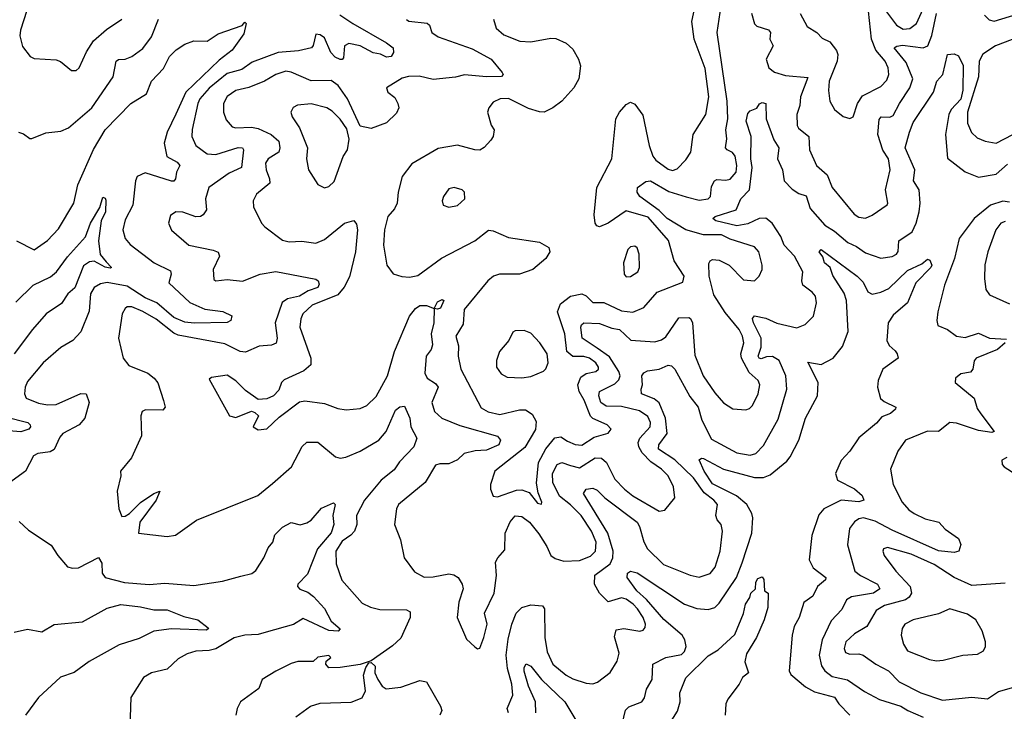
# Model space of a CAD drawing. Extents: x 1468344 to 1613994, y 525695 to 643861.
# Tile 292 of 427: x 1534670 to 1539111, y 614242 to 617363. Entities that reach past the tile are written whole.
import ezdxf

# ---------------------------------------------------------------- set-up
doc = ezdxf.new("R2010")
doc.units = 0

msp = doc.modelspace()

# ---------------------------------------------------------------- linework, layer by layer
at = {"layer": '0CON10XD'}
for points in [[(1534731.2, 617495), (1534672.8, 617315), (1534669.8, 617289.8), (1534681.7, 617241.7), (1534717, 617197), (1534735, 617186.9), (1534835, 617181.9), (1534853.6, 617173.6), (1534903, 617133)], [(1536315.4, 616415), (1536310.2, 616345), (1536325.4, 616255), (1536355, 616216.2), (1536394.1, 616204.1), (1536428.8, 616201.2), (1536465, 616208.8), (1536573.2, 616286.8), (1536722.2, 616365), (1536785, 616412.9), (1536805, 616410), (1536875, 616380), (1537015, 616358.1), (1537056, 616335), (1537060.8, 616315), (1537042.9, 616285), (1536985, 616234.7), (1536925, 616213.9), (1536834.6, 616214.6), (1536806.9, 616205), (1536780.9, 616185), (1536675.5, 616055), (1536670.8, 615989.2), (1536637.7, 615935), (1536648.7, 615891.3), (1536648.4, 615845), (1536659.5, 615785), (1536751.9, 615611.9), (1536783.6, 615593.6), (1536835, 615581.9), (1536925, 615602), (1536951.9, 615601.9), (1536982.2, 615582.2), (1536999.1, 615549.1), (1536996.2, 615513.8), (1536948.2, 615431.8), (1536813.3, 615325), (1536794, 615265), (1536794.1, 615244.1), (1536805, 615212.5), (1536825, 615210), (1536910.3, 615239.7), (1536935, 615242), (1536968.7, 615228.7), (1537005, 615181.4), (1537023, 615177), (1537025.6, 615185), (1537007.9, 615227.9), (1537001.7, 615271.7), (1537010.8, 615365), (1537043.8, 615426.2), (1537084.2, 615475.8), (1537110.7, 615480.7), (1537141.2, 615461.2), (1537175, 615445.7), (1537205, 615442.7), (1537261, 615479), (1537323.7, 615496.3), (1537337.5, 615515), (1537319.2, 615535), (1537255, 615563.3), (1537245, 615573.6), (1537215.9, 615645.9), (1537193, 615685), (1537188.2, 615715), (1537200.6, 615749.4), (1537225, 615765.7), (1537269.4, 615775), (1537280.8, 615785), (1537281.3, 615795), (1537268.8, 615815), (1537240, 615835), (1537215, 615843.4), (1537165, 615842.4), (1537138.4, 615865), (1537128.3, 615945), (1537095.7, 616045), (1537109.6, 616080.4), (1537155, 616114.8), (1537205, 616125.9), (1537225, 616116.5), (1537255, 616087.1), (1537305, 616086.2), (1537385, 616048.2), (1537435, 616042.5), (1537485.3, 616064.7), (1537545, 616133.3), (1537661.7, 616178.3), (1537667.3, 616205), (1537622.5, 616275), (1537596.1, 616366.1), (1537505, 616471.6), (1537405, 616499.7), (1537325, 616444.7), (1537285, 616428.5), (1537272.5, 616432.5), (1537265, 616443.8), (1537261.5, 616481.5), (1537273.9, 616606.1), (1537341.3, 616735), (1537358.5, 616915), (1537375, 616945.8), (1537405, 616980), (1537425, 616990), (1537445, 616982), (1537481.4, 616931.4), (1537509.8, 616795), (1537526.3, 616746.3), (1537538.9, 616728.9), (1537595, 616687.8), (1537615, 616681.9), (1537635, 616690), (1537675, 616730.8), (1537697.5, 616765), (1537708.5, 616845), (1537765.2, 616934.8), (1537778.4, 617015), (1537761.7, 617141.8), (1537712, 617275), (1537701.1, 617355), (1537721.1, 617445)], [(1538565.8, 617415.8), (1538625, 617337.2), (1538655, 617320.2), (1538685, 617322.6), (1538715.3, 617345), (1538760, 617445)], [(1536114.1, 617384.1), (1536172, 617345), (1536325, 617258.6), (1536355, 617235.8), (1536356.4, 617215), (1536345, 617196.7), (1536325, 617193.5), (1536297, 617207), (1536265, 617212.9), (1536205, 617244.5), (1536155, 617255.5), (1536135.6, 617244.4), (1536130, 617190), (1536125, 617182.7), (1536115, 617183.1), (1536093.4, 617193.4), (1536074, 617214), (1536045, 617281.1), (1536025.8, 617295), (1536005, 617298), (1535994.2, 617245.8), (1535986.7, 617235), (1535928.1, 617221.9), (1535835, 617213.9), (1535719, 617171), (1535672, 617138), (1535605, 617120), (1535525, 617053.7), (1535482.7, 617005), (1535472.9, 616985), (1535447.8, 616867.8), (1535446.7, 616835), (1535465, 616794.6), (1535515, 616756.6), (1535555, 616754.8), (1535655, 616786), (1535674.4, 616784.4), (1535680, 616775), (1535670, 616695), (1535615, 616670.4), (1535523.1, 616605), (1535507.9, 616555), (1535512.7, 616505), (1535497.2, 616482.8), (1535485, 616474.6), (1535465, 616473.1), (1535405.4, 616494.6), (1535374.6, 616495.4), (1535350.2, 616479.8), (1535340.6, 616445), (1535355, 616412.5), (1535432, 616345), (1535542.9, 616322.9), (1535565, 616312.9), (1535570.4, 616295), (1535541.9, 616235), (1535545, 616190), (1535555, 616184.3), (1535605, 616190.6), (1535675, 616182.5), (1535755, 616214.4), (1535825, 616226.5), (1536005, 616191.5), (1536015.4, 616185), (1536020.4, 616169.6), (1536015, 616154.7), (1535971.4, 616138.6), (1535931.5, 616115), (1535877.6, 616102.4), (1535853.4, 616086.6), (1535822.1, 615995), (1535831.8, 615925), (1535826.6, 615903.4), (1535805.4, 615894.6), (1535750.4, 615889.6), (1535688.2, 615861.8), (1535665, 615864.7), (1535595, 615900), (1535385, 615939.1), (1535365, 615948.5), (1535285, 616011.9), (1535225, 616045.8), (1535175, 616066.8), (1535155, 616066.4), (1535145, 616060), (1535132.3, 616035), (1535116.2, 615925), (1535136.2, 615835), (1535162.3, 615802.3), (1535247.3, 615767.3), (1535276.7, 615745), (1535293.6, 615723.6), (1535318.5, 615645), (1535325.6, 615614.4), (1535315, 615600), (1535237.3, 615602.7), (1535222, 615595), (1535215.8, 615575), (1535219.4, 615485), (1535174.4, 615385), (1535124, 615325), (1535125.8, 615305), (1535110, 615235), (1535117.5, 615155), (1535131.1, 615121.1), (1535145, 615121.8), (1535165, 615133.9), (1535215, 615183.4), (1535275, 615225.2), (1535302.5, 615235), (1535285.2, 615195), (1535211.9, 615095), (1535206.1, 615046.1), (1535335, 615031.1), (1535372.8, 615037.2), (1535466.7, 615105), (1535744.7, 615215.3), (1535810.2, 615269.8), (1535895.2, 615344.8), (1535943.8, 615436.2), (1535965, 615455.6), (1536015, 615456.9), (1536095, 615390), (1536115, 615383.6), (1536141.1, 615388.9), (1536205, 615415.6), (1536289.6, 615465), (1536322.9, 615505), (1536365, 615600), (1536385, 615616), (1536405, 615618.8), (1536430, 615565), (1536434.6, 615525), (1536461.9, 615475), (1536447.3, 615435), (1536382.5, 615367.5), (1536358.8, 615331.2), (1536300, 615285), (1536225.5, 615195), (1536188.9, 615125), (1536190, 615085), (1536179.4, 615055), (1536163.9, 615036.1), (1536125, 615008.9), (1536095.7, 614965), (1536097.4, 614907.4), (1536123.6, 614833.6), (1536215, 614729.2), (1536251.7, 614711.7), (1536295, 614700.8), (1536415, 614699.5), (1536431.1, 614691.1), (1536431.8, 614665), (1536388.4, 614571.6), (1536352.2, 614537.8), (1536255, 614470), (1536205, 614453.8), (1536115, 614439.2), (1536065, 614438.8), (1536050, 614455), (1536052, 614468), (1536073.3, 614485), (1536065, 614493.3), (1536015, 614485.7), (1535993.8, 614466.2), (1535925, 614466.4), (1535895, 614457.1), (1535825, 614423.8), (1535764.2, 614385), (1535748.8, 614345), (1535665.9, 614284.1), (1535650.8, 614255), (1535644, 614225)], [(1536414.2, 617364.2), (1536425.8, 617355.8), (1536507.5, 617347.5), (1536517.8, 617337.8), (1536528.9, 617305), (1536556.9, 617285), (1536711.3, 617231.3), (1536796.7, 617185), (1536846.2, 617125), (1536850, 617115), (1536843.8, 617106.2), (1536775.9, 617104.1), (1536676.6, 617113.4), (1536635, 617103.2), (1536535, 617093.4), (1536472.5, 617107.5), (1536423.2, 617106.8), (1536395, 617099.2), (1536324, 617055), (1536330, 617035), (1536361.9, 617011.9), (1536376.2, 616985), (1536380, 616965), (1536369.7, 616940.3), (1536325, 616897.1), (1536255, 616872), (1536205, 616882.5), (1536148.9, 617005), (1536106.1, 617066.1), (1536075, 617088), (1535985, 617087.1), (1535895, 617125.8), (1535870.1, 617129.9), (1535825, 617115.3), (1535774.8, 617085.2), (1535703.4, 617056.6), (1535645, 617042.7), (1535605, 617016.2), (1535589.6, 616985), (1535588.8, 616945), (1535600.8, 616910.8), (1535628.8, 616878.8), (1535644.6, 616874.6), (1535715, 616878.4), (1535745, 616872.3), (1535804.6, 616845), (1535838.1, 616815), (1535842.5, 616785), (1535838, 616765), (1535790.4, 616735), (1535778.9, 616715), (1535781.1, 616685), (1535796.9, 616645), (1535797.7, 616625), (1535738.6, 616575), (1535722.5, 616545), (1535725, 616517.5), (1535760.8, 616445), (1535775, 616428), (1535855, 616367.1), (1535885, 616360), (1535942.8, 616362.8), (1536005, 616354.5), (1536045, 616371.1), (1536135, 616444.6), (1536177, 616457), (1536189.8, 616439.8), (1536193.1, 616415), (1536184.8, 616314.8), (1536157.5, 616202.5), (1536133.3, 616155), (1536105, 616121.8), (1535989.5, 616075), (1535947.2, 616035), (1535937.9, 616012.1), (1535933.7, 615975), (1535983.5, 615835), (1535983.5, 615805), (1535951.9, 615778.1), (1535862.6, 615737.4), (1535850.8, 615725), (1535838.7, 615691.3), (1535815, 615666), (1535785, 615651.2), (1535745, 615648.8), (1535688.9, 615688.9), (1535645, 615732.5), (1535605, 615758), (1535535, 615748.8), (1535525, 615740), (1535615.8, 615575), (1535645, 615567.5), (1535715, 615595.8), (1535730.7, 615590.7), (1535746.7, 615575), (1535723.3, 615525), (1535745, 615512), (1535785, 615516.2), (1535840.6, 615569.4), (1535931.7, 615638.3), (1535956.6, 615643.4), (1536045, 615631.2), (1536105, 615608.5), (1536142.2, 615602.2), (1536205, 615607.5), (1536235, 615621.1), (1536278.2, 615661.8), (1536329.3, 615755), (1536359.8, 615865), (1536428.6, 616025), (1536455, 616058.9), (1536475, 616073.3), (1536505, 616072.7), (1536540, 616060), (1536555, 616090), (1536575, 616100), (1536582.5, 616095), (1536568.3, 616061.7), (1536555, 616056), (1536540, 616060), (1536538.4, 615995), (1536525.2, 615945), (1536532.3, 615895), (1536525.8, 615875), (1536503.6, 615845), (1536497.9, 615767.9), (1536507.3, 615745), (1536545, 615721.5), (1536557.3, 615705), (1536529.1, 615635), (1536541.1, 615595), (1536574.3, 615565), (1536655, 615531), (1536825, 615482.7), (1536839.3, 615465), (1536831.8, 615445), (1536775, 615419.6), (1536725, 615417.6), (1536674.9, 615405.1), (1536645, 615376.8), (1536605, 615359.3), (1536565, 615359.1), (1536545, 615351.9), (1536498.2, 615275), (1536377.8, 615175), (1536369.6, 615155), (1536361.2, 615085), (1536387.5, 615015), (1536404.6, 614935), (1536451.1, 614871.1), (1536495, 614847.9), (1536535, 614848.8), (1536605, 614862.2), (1536628.4, 614858.4), (1536647.1, 614845), (1536665.8, 614815), (1536670, 614795), (1536650.8, 614735), (1536642.5, 614665), (1536685, 614567.5), (1536722.3, 614532.3), (1536735, 614523.3), (1536745, 614527.5), (1536763.8, 614575), (1536779.2, 614635), (1536766, 614685), (1536810, 614775), (1536820, 614855), (1536816.8, 614915), (1536826.2, 614935), (1536858.8, 614971.2), (1536859.8, 615045), (1536882.5, 615097.5), (1536905, 615124.6), (1536935, 615121.4), (1536968.9, 615095), (1537012.1, 615042.1), (1537048.1, 614985), (1537065.2, 614945.2), (1537085, 614930.7), (1537125, 614919.4), (1537195, 614922), (1537245, 614942.2), (1537266.9, 614965), (1537270, 615005), (1537249, 615055), (1537202.8, 615125), (1537155, 615173.9), (1537105, 615213), (1537074.8, 615275), (1537073, 615315), (1537095, 615356), (1537115, 615364.7), (1537155, 615350.4), (1537195, 615341), (1537265, 615385.8), (1537295, 615384.7), (1537317.4, 615365), (1537355, 615290), (1537397.3, 615245), (1537435, 615214.1), (1537555, 615145.7), (1537580.6, 615149.4), (1537625.6, 615205), (1537618.8, 615255), (1537594.7, 615305), (1537565.4, 615335), (1537517.1, 615367.1), (1537477.8, 615407.8), (1537463, 615435), (1537460.4, 615455), (1537467.3, 615475), (1537514.2, 615525), (1537515.2, 615545), (1537502.8, 615572.8), (1537465, 615597.8), (1537385, 615617), (1537315, 615619.4), (1537291.4, 615635), (1537281.7, 615665), (1537284.6, 615685), (1537355, 615718.8), (1537372.8, 615737.2), (1537379.1, 615755), (1537372.7, 615775), (1537330.8, 615840.8), (1537275, 615880.4), (1537207.5, 615925), (1537200.3, 615975), (1537203.7, 615986.3), (1537215, 615994.7), (1537285, 615991.8), (1537340.4, 615970.4), (1537375, 615965.2), (1537425.9, 615915.9), (1537535, 615908.7), (1537565, 615918), (1537585, 615932.1), (1537643.1, 616016.9), (1537688.8, 616018.8), (1537696, 616015), (1537704.2, 615994.2), (1537715, 615848.8), (1537752.9, 615755), (1537805, 615678.9), (1537845, 615634.4), (1537886.7, 615606.7), (1537945, 615602.7), (1537962.4, 615607.6), (1537975, 615622), (1538001.2, 615675), (1538008.2, 615715), (1538000.6, 615735), (1537960.1, 615770.1), (1537926.3, 615835), (1537923.1, 615855), (1537936.1, 615905), (1537931, 615935), (1537914.8, 615965), (1537851.7, 616041.7), (1537801.6, 616121.6), (1537780.2, 616205), (1537778.1, 616261.9), (1537784.4, 616275), (1537795, 616280.9), (1537825, 616276.9), (1537870, 616255), (1537935, 616189.4), (1537985, 616184.2), (1538005, 616206), (1538018.5, 616235), (1538019.5, 616255), (1538003.5, 616315), (1537985, 616337.8), (1537875, 616372.1), (1537835, 616391.7), (1537755, 616391.4), (1537675, 616415.1), (1537589.8, 616465), (1537555, 616500.9), (1537467.8, 616565), (1537454.5, 616585), (1537457.1, 616605), (1537495, 616632.5), (1537515, 616636.1), (1537597.7, 616587.7), (1537676.5, 616563.5), (1537735, 616548.7), (1537775, 616554.3), (1537785.3, 616565), (1537790.6, 616609.4), (1537804.3, 616635.7), (1537815, 616641.5), (1537855, 616638.4), (1537875, 616643.3), (1537901.2, 616675), (1537905.2, 616705), (1537897, 616747), (1537885, 616763.5), (1537860.5, 616775), (1537853.3, 616785), (1537860.2, 616825), (1537855.7, 616865.7), (1537864.1, 616915), (1537860.8, 616995), (1537816.7, 617305), (1537834.6, 617425)], [(1537971.6, 617391.6), (1537984.2, 617344.2), (1537995, 617333.2), (1538047.2, 617317.2), (1538056.8, 617305), (1538052.9, 617275), (1538069.1, 617245), (1538036.7, 617185), (1538049.6, 617145), (1538075, 617125.3), (1538125, 617110.4), (1538225, 617102.5), (1538192.5, 617015), (1538188.2, 616975), (1538175.4, 616934.6), (1538176.5, 616885), (1538182.9, 616872.9), (1538229.6, 616835), (1538233.3, 616775), (1538264.7, 616704.7), (1538312.4, 616662.4), (1538334.5, 616605), (1538434.3, 616485), (1538455, 616470.9), (1538485, 616466.7), (1538515, 616480.5), (1538582.7, 616527.3), (1538586.2, 616535), (1538575.4, 616595), (1538596.6, 616685), (1538588.4, 616735), (1538564.1, 616774.1), (1538541, 616845), (1538547.4, 616912.6), (1538556.3, 616923.7), (1538595, 616922.3), (1538609.7, 616930.3), (1538638.3, 616985), (1538685.8, 617055), (1538698.3, 617095), (1538668.9, 617168.9), (1538614.6, 617235.4), (1538626.2, 617243.8), (1538652.8, 617247.2), (1538745, 617235.7), (1538767.1, 617245), (1538785, 617291.4), (1538805, 617390)], [(1538190.6, 617390.6), (1538222.5, 617332.5), (1538265.3, 617305.3), (1538289.3, 617279.3), (1538325, 617262.5), (1538355, 617223.3), (1538360.4, 617205), (1538357, 617175), (1538321.3, 617085), (1538317.6, 617042.4), (1538324.6, 616995.4), (1538345, 616958.1), (1538385, 616926), (1538415, 616916.2), (1538428.8, 616925), (1538449.2, 616985), (1538471.3, 617018.7), (1538555, 617061.5), (1538580.8, 617089.2), (1538590, 617115), (1538587.6, 617145), (1538573.4, 617175), (1538531.5, 617225), (1538511.6, 617275), (1538499.4, 617400.6)], [(1539022.4, 617382.4), (1539042.5, 617362.5), (1539065.2, 617355.2), (1539238.2, 617408.2)], [(1534655, 616364.2), (1534735, 616323.8), (1534795, 616365.7), (1534845, 616419.4), (1534914.6, 616535), (1534932.2, 616617.8), (1535003.1, 616776.9), (1535054.7, 616865), (1535170.8, 616985), (1535241.9, 617028.1), (1535263.8, 617085), (1535318.3, 617141.7), (1535345, 617196.5), (1535375, 617226.2), (1535415, 617252.1), (1535455, 617267.1), (1535515, 617265.4), (1535565, 617298.8), (1535673.6, 617336.4), (1535685, 617350.8), (1535692, 617345), (1535681.5, 617298.5), (1535628.2, 617225), (1535570.3, 617179.7), (1535418.9, 617035), (1535373.4, 616936.6), (1535334.6, 616855), (1535321.5, 616805), (1535333.3, 616745), (1535379.5, 616719.5), (1535392.5, 616705), (1535376.5, 616675), (1535372.9, 616645), (1535365, 616634.3), (1535355, 616633.5), (1535235, 616671.2), (1535200, 616655), (1535191.8, 616635), (1535180, 616525), (1535145, 616459.2), (1535135.3, 616415), (1535145.8, 616375.8), (1535168.3, 616348.3), (1535276.1, 616266.1), (1535349.6, 616229.6), (1535353.6, 616215), (1535342, 616175), (1535436.9, 616086.9), (1535505, 616055.7), (1535586.6, 616046.6), (1535626.4, 616026.4), (1535621.5, 616005), (1535605, 615995.9), (1535456.5, 615993.5), (1535415, 615997.9), (1535365, 616019), (1535288.3, 616085), (1535235, 616108.2), (1535155, 616160.2), (1535065, 616177.4), (1535035, 616170.3), (1535005.7, 616154.3), (1534989.4, 616125), (1534982.4, 616047.6), (1534945, 615954), (1534909.2, 615915), (1534855, 615882.9), (1534775, 615814.4), (1534705, 615730), (1534694.1, 615705), (1534691.1, 615675), (1534698.6, 615655), (1534755, 615632.9), (1534794.8, 615624.8), (1534835, 615625.8), (1534945, 615675.5), (1534970, 615675), (1534982.9, 615635), (1534963.3, 615565), (1534937.5, 615535), (1534865, 615495.8), (1534850.6, 615479.4), (1534825, 615422.7), (1534807.3, 615412.7), (1534751.2, 615405), (1534731.4, 615395), (1534695.7, 615325), (1534619.7, 615270.3)], [(1534664.4, 616854.4), (1534687, 616847), (1534715, 616826.7), (1534725, 616826.7), (1534788.3, 616851.7), (1534855, 616858.9), (1534890, 616875), (1534995.6, 616965), (1535090.9, 617105), (1535105, 617175.7), (1535115, 617183.3), (1535145, 617184.6), (1535175, 617196.1), (1535225, 617233.3), (1535264, 617285), (1535295.7, 617364.3)], [(1534903, 617133), (1534925, 617133.8), (1534937.5, 617145), (1534971.7, 617218.3), (1535002.4, 617267.6), (1535061.7, 617318.3), (1535131.1, 617365)], [(1536807.5, 617365), (1536818.6, 617325), (1536854.2, 617295), (1536925.5, 617265.5), (1536975, 617263.1), (1537065, 617279.2), (1537087.7, 617277.7), (1537135, 617256.2), (1537165, 617230), (1537191.2, 617185), (1537198.8, 617155), (1537191.9, 617095), (1537169.6, 617055), (1537115, 616995.5), (1537075, 616964.5), (1537035, 616946), (1537015, 616946.2), (1536965, 616962.5), (1536875, 617007.3), (1536836.7, 617005), (1536805, 616990.8), (1536785.6, 616964.4), (1536780, 616945), (1536797, 616887), (1536810, 616865), (1536805.6, 616835), (1536795, 616818.8), (1536764.4, 616785.6), (1536745, 616774.3), (1536722.5, 616775), (1536645, 616796.7), (1536558.2, 616781.8), (1536438, 616712), (1536395.6, 616655), (1536376.8, 616585), (1536372.7, 616535), (1536360.2, 616509.8), (1536330, 616475), (1536315.4, 616415)], [(1539146.1, 617273.9), (1539072, 617245), (1539015, 617206.9), (1538998.5, 617175), (1538995.2, 617105), (1538944.7, 616944.7), (1538945.3, 616895), (1538964, 616854), (1538989.3, 616829.3), (1539025.6, 616814.4), (1539075, 616805.6), (1539149.6, 616845)], [(1536874, 614235), (1536868.4, 614255), (1536894.6, 614315.4), (1536889.5, 614365), (1536869.8, 614435), (1536864.8, 614495), (1536873.2, 614566.8), (1536890.2, 614635), (1536909.8, 614685), (1536935, 614711), (1536975, 614723.1), (1537028, 614718), (1537036.9, 614705), (1537038.2, 614575), (1537049.7, 614509.7), (1537075, 614454.1), (1537135, 614405.3), (1537165, 614388.7), (1537225, 614368.8), (1537255, 614366.5), (1537275.9, 614374.1), (1537332.7, 614417.3), (1537365, 614468), (1537373.9, 614505), (1537352.6, 614577.4), (1537361.1, 614608.9), (1537395, 614616.2), (1537466.6, 614603.4), (1537481.7, 614608.3), (1537490.5, 614619.5), (1537492.7, 614635), (1537482.4, 614665), (1537457.3, 614705), (1537436.6, 614725), (1537405, 614747.9), (1537385, 614754.7), (1537325, 614735.9), (1537285.8, 614775), (1537262.4, 614815), (1537264.2, 614855.8), (1537333.1, 614906.9), (1537345.1, 614934.9), (1537346.2, 614965), (1537322.2, 615045), (1537212.9, 615225), (1537225, 615244), (1537255, 615249.4), (1537275, 615239.5), (1537309.6, 615205), (1537455, 615096.1), (1537466.4, 615076.4), (1537485, 615006.7), (1537502.4, 614975), (1537574.5, 614905), (1537694.2, 614855.8), (1537735, 614847.8), (1537785, 614863.1), (1537807.3, 614892.7), (1537829.3, 614965), (1537839.6, 615055), (1537834.6, 615084.6), (1537816.5, 615106.5), (1537810, 615125), (1537817.7, 615175), (1537801.2, 615195), (1537757.4, 615227.4), (1537710, 615295), (1537625, 615376), (1537550.8, 615425), (1537552.8, 615445), (1537590.3, 615495), (1537583.4, 615565), (1537554.1, 615634.1), (1537531.9, 615651.9), (1537474.2, 615675), (1537473.1, 615695), (1537478.9, 615715), (1537475.7, 615755), (1537485, 615769.2), (1537502.1, 615777.9), (1537554.2, 615785.8), (1537595, 615804.4), (1537610.5, 615800.5), (1537625, 615786), (1537692.4, 615662.4), (1537729.8, 615615), (1537746.3, 615555), (1537790.3, 615470.3), (1537905, 615408), (1537965, 615397.6), (1537990.8, 615405), (1538025, 615441.9), (1538090.5, 615559.5), (1538129.7, 615695), (1538125.8, 615755), (1538095, 615824.6), (1538065, 615842.7), (1538038.3, 615841.7), (1538015, 615831.8), (1538005.4, 615835.4), (1538001.6, 615845), (1538014.3, 615885), (1538013.9, 615925), (1537979.6, 615995), (1537975.6, 616015), (1537985, 616026.2), (1538035.2, 616015.2), (1538085, 615993), (1538175, 615971.8), (1538212.6, 615987.4), (1538250, 616025), (1538263.5, 616085), (1538258.9, 616115), (1538245, 616133.1), (1538201.8, 616165), (1538197.8, 616185), (1538202.1, 616225), (1538165.6, 616295), (1538118.8, 616345), (1538103.1, 616385), (1538064.2, 616444.2), (1538035, 616466.9), (1538005, 616465.7), (1537955, 616441.3), (1537905, 616433), (1537810, 616455), (1537796.7, 616465), (1537806.7, 616475), (1537901.9, 616505), (1537922.7, 616555), (1537962.5, 616595), (1537973.2, 616695), (1537967.2, 616735), (1537969.3, 616835), (1537946.5, 616905), (1537955, 616938.8), (1537965, 616951.2), (1537995, 616963.3), (1538006.7, 616983.3), (1538018.3, 616988.3), (1538036.2, 616985), (1538036.7, 616915), (1538071.2, 616821.2), (1538094.2, 616785), (1538088.4, 616735), (1538111.2, 616685), (1538118.2, 616635), (1538155, 616597.6), (1538185, 616578.1), (1538217.3, 616567.3), (1538235, 616510.9), (1538302.1, 616435), (1538345, 616408.3), (1538405, 616357.3), (1538445, 616339.3), (1538485, 616311.2), (1538555, 616287.1), (1538605, 616293.5), (1538625.6, 616305), (1538632.8, 616317.2), (1538636.1, 616365), (1538695.2, 616405), (1538714.1, 616444.1), (1538727.6, 616495), (1538731.5, 616535), (1538727, 616595), (1538701.9, 616635), (1538707.1, 616685), (1538663.8, 616785), (1538683.8, 616855), (1538700.9, 616899.1), (1538791.6, 617035), (1538806.9, 617085), (1538834, 617116), (1538855, 617206.2), (1538885, 617208), (1538905, 617199.2), (1538925.2, 617155.2), (1538924.1, 617045), (1538915, 617004.7), (1538872, 616958), (1538860.5, 616935), (1538845.5, 616845), (1538855, 616737.3), (1538935, 616676.8), (1538995, 616652.5), (1539074.2, 616665), (1539125, 616710.6)], [(1536045, 616604.3), (1536065, 616609.4), (1536087.9, 616632.1), (1536128.8, 616745), (1536148.2, 616775), (1536156, 616824), (1536145, 616870), (1536115, 616913.3), (1536079.6, 616949.6), (1536055.2, 616965.2), (1535985, 616982.3), (1535922.6, 616977.4), (1535903.7, 616966.3), (1535892.5, 616945), (1535899.2, 616925), (1535932.5, 616875), (1535967.3, 616785), (1535963.5, 616735), (1535971.9, 616685), (1536015, 616619.2), (1536045, 616604.3)], [(1536605, 616516), (1536645, 616524.3), (1536678.1, 616555), (1536675.6, 616585), (1536665, 616594.2), (1536630, 616605), (1536605, 616600), (1536580.8, 616565), (1536576.2, 616545), (1536580, 616525), (1536605, 616516)], [(1534651.7, 616088.3), (1534731.2, 616165), (1534808, 616202), (1534835.3, 616224.7), (1534885, 616292.9), (1534967.2, 616382.8), (1534989.7, 616445), (1535031.5, 616515), (1535045, 616562.5), (1535055, 616558), (1535057.8, 616547.8), (1535057, 616495), (1535037.7, 616455), (1535025.7, 616365), (1535033.1, 616303.1), (1535060.5, 616270.5), (1535083.8, 616245), (1535077.9, 616242.1), (1535055, 616245.5), (1535005, 616272.8), (1534985, 616269.5), (1534958.3, 616251.7), (1534917.8, 616152.2), (1534886.9, 616125), (1534858.7, 616081.3), (1534788.5, 616035), (1534727.1, 615965), (1534644.3, 615855)], [(1539135, 616539), (1539105, 616544), (1539049.2, 616525), (1538975.1, 616464.9), (1538907.8, 616375), (1538887.3, 616285), (1538840.9, 616165), (1538810.9, 616045), (1538806.9, 616005), (1538812.2, 615982.2), (1538855, 615964.3), (1538895, 615934.6), (1538935, 615928.7), (1538995, 615948.1), (1539045, 615925.4), (1539121.7, 615921.7)], [(1539115, 616452.7), (1539095, 616444.4), (1539072.9, 616415), (1539036.8, 616315), (1539024.1, 616255.9), (1539022.1, 616195), (1539028.1, 616145), (1539045, 616120.8), (1539135, 616080.8)], [(1537373.3, 614126.7), (1537402.9, 614247.1), (1537417.3, 614262.7), (1537475.6, 614284.4), (1537487.9, 614302.1), (1537498, 614342), (1537522.9, 614385), (1537525.7, 614455), (1537585, 614484.1), (1537655, 614498.8), (1537668.8, 614511.2), (1537675.8, 614535), (1537670, 614565), (1537658.4, 614585), (1537575, 614655.9), (1537497, 614747), (1537453.6, 614785), (1537410, 614845), (1537411.2, 614865), (1537425, 614873.8), (1537455, 614866.5), (1537668.6, 614725), (1537725, 614705.3), (1537775, 614700.8), (1537805, 614710.9), (1537825, 614729.6), (1537902.7, 614845), (1537928.6, 614911.4), (1537971.9, 615045), (1537976.5, 615115), (1537972.2, 615135), (1537950, 615175), (1537903.9, 615213.9), (1537795, 615268), (1537757.5, 615325), (1537735, 615376.7), (1537745, 615384.3), (1537755, 615382.7), (1537844.3, 615334.3), (1537985, 615296.7), (1538025, 615296.7), (1538055, 615308.4), (1538129.7, 615370.3), (1538145, 615389.6), (1538185, 615465.5), (1538215.2, 615564.9), (1538269.1, 615665), (1538272.3, 615725), (1538225, 615817.5), (1538285, 615807.1), (1538338.9, 615835), (1538381.6, 615888.4), (1538407.7, 615955), (1538399.3, 616095), (1538389.1, 616129.1), (1538337.8, 616207.8), (1538325.4, 616245), (1538300.9, 616265), (1538292.6, 616292.6), (1538275.8, 616315), (1538284.5, 616325.5), (1538447.8, 616205), (1538475, 616178.1), (1538495.4, 616135.4), (1538515, 616124.4), (1538555, 616132.9), (1538590.2, 616149.8), (1538675, 616230.8), (1538739.7, 616260.3), (1538765, 616282.5), (1538775, 616277.5), (1538784.3, 616255), (1538780, 616245), (1538711.5, 616175), (1538675.3, 616085), (1538610.4, 616029.6), (1538587.6, 615995), (1538581.1, 615915), (1538592.4, 615892.4), (1538618.3, 615868.3), (1538628.5, 615855), (1538632.5, 615835), (1538562.7, 615785), (1538542, 615735), (1538539.3, 615705), (1538553.2, 615653.2), (1538569.1, 615639.1), (1538622.5, 615615), (1538620, 615605), (1538598, 615585), (1538559.4, 615570.6), (1538535, 615541.4), (1538455, 615475.7), (1538414.8, 615415.2), (1538375, 615372.9), (1538349.5, 615315), (1538359.5, 615285), (1538435.2, 615245.2), (1538470.3, 615215), (1538477.8, 615195), (1538455, 615186.9), (1538375, 615194.3), (1538297.8, 615155), (1538275, 615128.6), (1538243.4, 615035), (1538231.8, 614925), (1538249.4, 614889.4), (1538306.9, 614845), (1538304.4, 614835), (1538268.5, 614805), (1538248, 614762), (1538207.6, 614732.4), (1538185.4, 614665), (1538162.7, 614625), (1538153.8, 614586.2), (1538141.1, 614425), (1538148, 614408), (1538215, 614352.4), (1538255, 614329.6), (1538345, 614306.1), (1538364.7, 614275), (1538414.7, 614224.7)], [(1537405, 616202.5), (1537425, 616203.5), (1537458.1, 616225), (1537466.2, 616245), (1537464.4, 616305), (1537455, 616333.8), (1537445, 616341.4), (1537425, 616337.1), (1537412.9, 616325), (1537393.8, 616265), (1537396.2, 616215), (1537405, 616202.5)], [(1536935, 615747.3), (1536975, 615753.3), (1537032.6, 615777.4), (1537043, 615787), (1537053.6, 615815), (1537049.4, 615855), (1537015.7, 615905), (1536975, 615947.5), (1536945, 615960.8), (1536905, 615958.8), (1536895, 615952.5), (1536876.2, 615915), (1536834.5, 615865), (1536820, 615825), (1536820, 615795), (1536841.9, 615765), (1536869.2, 615749.2), (1536935, 615747.3)], [(1539115.5, 615905), (1539081.2, 615875), (1538984.1, 615835), (1538976, 615824), (1538968.8, 615785), (1538958.5, 615771.5), (1538915, 615764.4), (1538890.8, 615745), (1538890, 615725), (1538974.7, 615655), (1538989, 615609), (1539004.8, 615584.8), (1539065, 615503.8), (1539055, 615500), (1538995, 615509.5), (1538895, 615542.2), (1538865, 615544.5), (1538815, 615503.8), (1538765, 615505.6), (1538665, 615465.6), (1538630.5, 615415), (1538598.1, 615335), (1538609.5, 615265), (1538650, 615185), (1538681, 615151), (1538704.8, 615134.8), (1538755, 615110.6), (1538815.8, 615095), (1538844.5, 615064.5), (1538905, 615021.4), (1538915.5, 614995), (1538906, 614965), (1538885, 614958.5), (1538815, 614966.5), (1538605, 615060), (1538529.4, 615100.6), (1538475.8, 615114.3), (1538455, 615110.4), (1538435, 615097.5), (1538413.7, 615066.3), (1538403.8, 614993.8), (1538437.8, 614875), (1538463.1, 614855), (1538540, 614815), (1538550.5, 614795), (1538520.6, 614775), (1538421.9, 614758.1), (1538399.2, 614745), (1538378.7, 614701.3), (1538329.6, 614650.4), (1538289.2, 614565), (1538276.5, 614495), (1538286.6, 614446.6), (1538301.2, 614425), (1538335, 614398.4), (1538404.1, 614384.1), (1538481.3, 614331.3), (1538548.9, 614295), (1538644.8, 614264.8), (1538675.5, 614245), (1538745, 614215.9)], [(1534605, 615570.8), (1534706.2, 615545), (1534717.5, 615535), (1534718.8, 615525), (1534710.8, 615515), (1534675, 615502.5), (1534565, 615512.6)], [(1539122.3, 615387.7), (1539100, 615375), (1539101.2, 615355), (1539111.2, 615345), (1539165, 615310)], [(1534667.7, 615097.7), (1534709.7, 615059.7), (1534811.7, 614991.7), (1534841.4, 614945), (1534885, 614894.3), (1534907.4, 614887.4), (1534935, 614889.1), (1535025, 614936.2), (1535040.6, 614910.6), (1535041.9, 614865), (1535055, 614845.4), (1535142.5, 614822.5), (1535253.4, 614813.4), (1535325, 614820.7), (1535455, 614808.9), (1535585, 614829.5), (1535667.7, 614852.3), (1535716.5, 614863.5), (1535735, 614876.8), (1535771.6, 614935), (1535790.1, 614979.9), (1535811.2, 615005), (1535821.3, 615038.7), (1535855, 615073.1), (1535895, 615094.2), (1535935, 615083.8), (1535965, 615092), (1535985, 615104.2), (1536031.5, 615158.5), (1536085, 615182.5), (1536092.5, 615175), (1536081.6, 615125), (1536086.6, 615085), (1536075, 615048), (1536013, 614975), (1535968.6, 614861.4), (1535924.5, 614815), (1535923.6, 614805), (1535933, 614793), (1535968.9, 614778.9), (1535995, 614759.7), (1536045, 614706.2), (1536075, 614648.9), (1536115.7, 614614.3), (1536105.8, 614604.2), (1536065, 614606.8), (1535948.8, 614661.2), (1535905, 614633.3), (1535781.5, 614598.5), (1535745, 614587.8), (1535685, 614585.2), (1535637.2, 614572.8), (1535555, 614524.5), (1535523.7, 614516.3), (1535465, 614513.3), (1535425, 614501.2), (1535385, 614479.1), (1535335, 614431.4), (1535265, 614415.6), (1535228, 614395), (1535171.4, 614305), (1535165.5, 614125)], [(1539115, 614820.5), (1538965, 614809.2), (1538885, 614846), (1538794.5, 614905), (1538691.7, 614951.7), (1538585, 614980.6), (1538566.2, 614975), (1538562.9, 614965), (1538570, 614945), (1538621.8, 614875), (1538686.9, 614805), (1538693.1, 614775), (1538682.9, 614757.1), (1538665.8, 614744.2), (1538570.3, 614719.7), (1538533.6, 614696.4), (1538490.6, 614625), (1538435, 614591.1), (1538396.5, 614555), (1538388.2, 614525), (1538395, 614507.5), (1538415, 614499.1), (1538455, 614501.8), (1538475, 614495.5), (1538532.5, 614455), (1538589.1, 614425), (1538636.9, 614375), (1538735, 614325.4), (1538832.7, 614292.7), (1538965, 614305.3), (1539035, 614297.6), (1539085, 614332), (1539155, 614351.2)], [(1537601.2, 614185), (1537637.4, 614242.6), (1537648.8, 614285), (1537648.3, 614325), (1537675, 614392.5), (1537775, 614492), (1537820.5, 614519.5), (1537895, 614588.8), (1537935, 614683.8), (1537944.4, 614725.6), (1537963.8, 614755), (1537967.5, 614775), (1537988.8, 614795), (1537990.6, 614825), (1537998.9, 614841.1), (1538018.3, 614848.3), (1538027.3, 614837.3), (1538030, 614785), (1538046.7, 614775), (1538045, 614710), (1538027.9, 614655), (1537993.1, 614575), (1537948.8, 614501.2), (1537941.4, 614465), (1537956.7, 614415), (1537930, 614395), (1537915.8, 614365), (1537863.7, 614296.3), (1537855.8, 614275), (1537851.7, 614225)], [(1534645, 614598.6), (1534705, 614612.1), (1534770, 614600), (1534825.7, 614634.3), (1534952.5, 614645), (1535065, 614707.5), (1535126, 614724), (1535215, 614713.8), (1535275, 614699.5), (1535335, 614700), (1535409.7, 614669.7), (1535473.3, 614655), (1535519.2, 614619.2), (1535521.2, 614615), (1535511.7, 614608.3), (1535355, 614614.8), (1535275, 614603.2), (1535208.8, 614571.2), (1535118.4, 614541.6), (1534982.8, 614467.2), (1534915, 614416.5), (1534854.2, 614395.8), (1534754.3, 614305), (1534695.6, 614225)], [(1538805, 614469.6), (1538835, 614472.5), (1538924.7, 614495.3), (1538990.6, 614499.4), (1539017.1, 614515), (1539026.2, 614533.8), (1539027.1, 614555), (1539010.9, 614605), (1538983.1, 614655), (1538945, 614680.4), (1538865, 614704.4), (1538815, 614681.5), (1538700.8, 614655), (1538663.1, 614635), (1538650, 614615), (1538646.2, 614585), (1538656.1, 614545), (1538675, 614515.5), (1538774.6, 614475.4), (1538805, 614469.6)], [(1535915, 614217.5), (1535981.2, 614265), (1536025, 614279.2), (1536165, 614282.9), (1536215, 614303.3), (1536230, 614335), (1536220, 614405), (1536230.8, 614439.2), (1536245, 614460), (1536255, 614462.5), (1536273.3, 614445), (1536272, 614415), (1536285.7, 614385), (1536305, 614356), (1536323, 614343), (1536389.1, 614350.9), (1536475, 614380.6), (1536504.5, 614374.5), (1536568.1, 614265), (1536574.3, 614245), (1536564.4, 614225)], [(1536997.3, 614235), (1536995.9, 614285), (1536964.5, 614355), (1536945, 614423.8), (1536945, 614440), (1536955, 614456), (1536975, 614445.7), (1537023.1, 614385), (1537129.1, 614285), (1537205, 614157.1)]]:
    msp.add_lwpolyline(points, dxfattribs=at)

doc.saveas('drawing.dxf')
